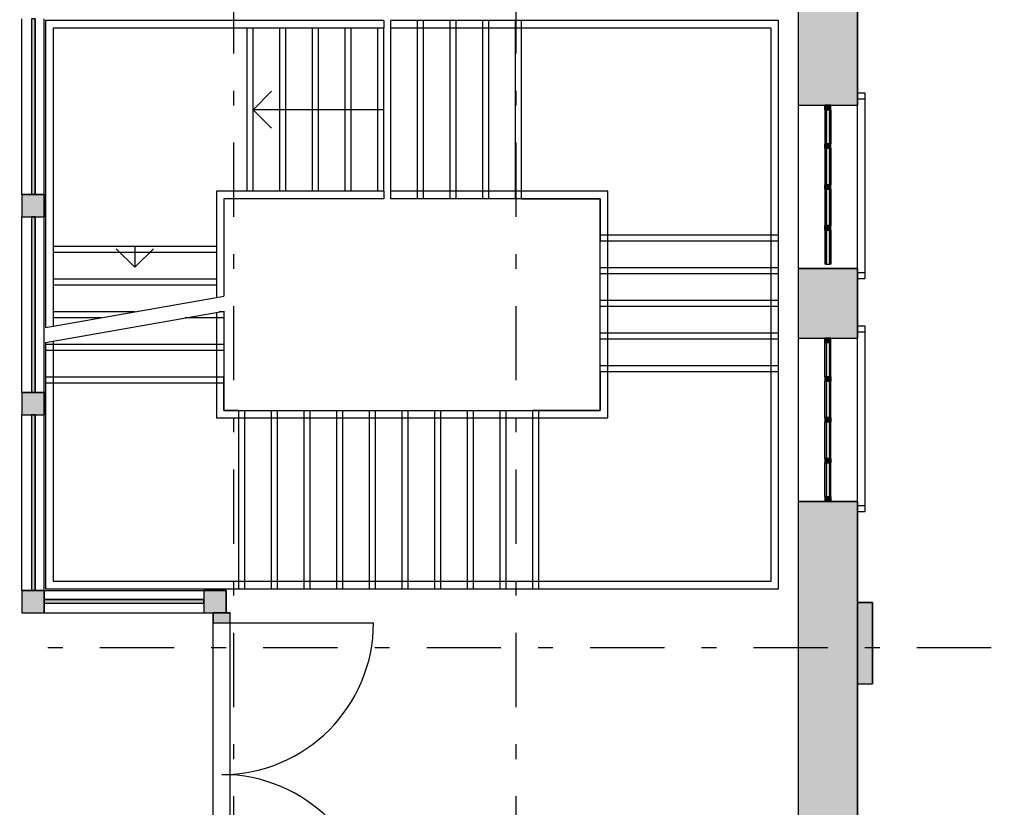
# Model space of a CAD drawing. Extents: x 2 to 87, y -108 to 11.
# Tile 293 of 352: x 44.39 to 51.02, y -39.28 to -33.98. Entities that reach past the tile are written whole.
import ezdxf

# ---------------------------------------------------------------- set-up
doc = ezdxf.new("R2010")
doc.units = 0
doc.header["$MEASUREMENT"] = 0
doc.linetypes.add('DASHDOT', pattern=[1, 0.5, -0.25, 0, -0.25])
for name, color, linetype in [('10', 7, 'CONTINUOUS'), ('11', 7, 'CONTINUOUS'), ('2', 7, 'CONTINUOUS'), ('25', 7, 'CONTINUOUS'), ('27', 7, 'CONTINUOUS'), ('28', 7, 'CONTINUOUS'), ('29', 7, 'CONTINUOUS'), ('3', 7, 'CONTINUOUS'), ('5', 7, 'CONTINUOUS'), ('8', 7, 'CONTINUOUS'), ('9', 7, 'CONTINUOUS')]:
    doc.layers.add(name, color=color, linetype=linetype)

# ---------------------------------------------------------------- blocks, each defined once
blk = doc.blocks.new('*N60')
at = {"layer": '3', "color": 62, "linetype": 'Continuous'}
for p, q in [((-0.057, -0.067), (-0.057, 0)), ((-0.057, 0), (0.057, 0)), ((0.057, -0.067), (0.057, 0)), ((-0.057, -0.067), (0.057, -0.067))]:
    blk.add_line(p, q, dxfattribs=at)
for points in [[(-0.057, -0.067), (-0.057, -0.067), (-0.057, 0)], [(-0.057, -0.067), (0.057, -0.067), (0.057, 0)], [(-0.057, -0.067), (-0.057, 0), (0.057, 0)], [(0.057, -0.067), (0.057, -0.067), (0.057, 0)]]:
    blk.add_solid(points, dxfattribs=at)
blk = doc.blocks.new('*N77')
at = {"layer": '11', "color": 62, "linetype": 'Continuous'}
for p, q in [((0.0145, 0.115), (-0.0105, 0.115)), ((-0.0105, 0.115), (-0.0105, -0.115)), ((0.0145, 0.115), (0.0145, -0.115)), ((0.0145, -0.115), (-0.0105, -0.115))]:
    blk.add_line(p, q, dxfattribs=at)
for points in [[(0.0145, 0.115), (-0.0105, 0.115), (-0.0105, -0.115)], [(0.0145, 0.115), (0.0145, -0.115), (-0.0105, -0.115)], [(-0.0105, 0.115), (-0.0105, 0.115), (-0.0105, -0.115)], [(0.0145, 0.115), (0.0145, 0.115), (0.0145, -0.115)]]:
    blk.add_solid(points, dxfattribs=at)
blk = doc.blocks.new('*N78')
at = {"layer": '3', "color": 62, "linetype": 'Continuous'}
for p, q in [((-0.02, 0.03), (-0.02, 0)), ((-0.02, 0.03), (0.02, 0.03)), ((-0.02, 0), (0.02, 0)), ((0.02, 0.03), (0.02, 0))]:
    blk.add_line(p, q, dxfattribs=at)
for points in [[(-0.02, 0.03), (-0.02, 0.03), (-0.02, 0)], [(-0.02, 0.03), (0.02, 0.03), (0.02, 0)], [(-0.02, 0.03), (-0.02, 0), (0.02, 0)], [(0.02, 0.03), (0.02, 0.03), (0.02, 0)]]:
    blk.add_solid(points, dxfattribs=at)
blk = doc.blocks.new('*N79')
at = {"layer": '3', "color": 62, "linetype": 'Continuous'}
for p, q in [((-0.02, -0.03), (-0.02, 0)), ((-0.02, 0), (0.02, 0)), ((0.02, -0.03), (0.02, 0)), ((-0.02, -0.03), (0.02, -0.03))]:
    blk.add_line(p, q, dxfattribs=at)
for points in [[(-0.02, -0.03), (-0.02, -0.03), (-0.02, 0)], [(-0.02, -0.03), (0.02, -0.03), (0.02, 0)], [(-0.02, -0.03), (-0.02, 0), (0.02, 0)], [(0.02, -0.03), (0.02, -0.03), (0.02, 0)]]:
    blk.add_solid(points, dxfattribs=at)
blk = doc.blocks.new('*N80')
at = {"layer": '11', "color": 62, "linetype": 'Continuous'}
for p, q in [((0.0145, 0.1225), (-0.0105, 0.1225)), ((-0.0105, 0.1225), (-0.0105, -0.1225)), ((0.0145, 0.1225), (0.0145, -0.1225)), ((0.0145, -0.1225), (-0.0105, -0.1225))]:
    blk.add_line(p, q, dxfattribs=at)
for points in [[(0.0145, 0.1225), (-0.0105, 0.1225), (-0.0105, -0.1225)], [(0.0145, 0.1225), (0.0145, -0.1225), (-0.0105, -0.1225)], [(-0.0105, 0.1225), (-0.0105, 0.1225), (-0.0105, -0.1225)], [(0.0145, 0.1225), (0.0145, 0.1225), (0.0145, -0.1225)]]:
    blk.add_solid(points, dxfattribs=at)
blk = doc.blocks.new('*N81')
at = {"layer": '3', "color": 62, "linetype": 'Continuous'}
for p, q in [((-0.02, 0.015), (-0.02, -0.015)), ((-0.02, 0.015), (0.02, 0.015)), ((0.02, 0.015), (0.02, -0.015)), ((-0.02, -0.015), (0.02, -0.015))]:
    blk.add_line(p, q, dxfattribs=at)
for points in [[(-0.02, 0.015), (-0.02, 0.015), (-0.02, -0.015)], [(-0.02, 0.015), (0.02, 0.015), (0.02, -0.015)], [(-0.02, 0.015), (-0.02, -0.015), (0.02, -0.015)], [(0.02, 0.015), (0.02, 0.015), (0.02, -0.015)]]:
    blk.add_solid(points, dxfattribs=at)
blk = doc.blocks.new('*N82')
at = {"layer": '11', "color": 62, "linetype": 'Continuous'}
for p, q in [((0.0145, 0.115), (-0.0105, 0.115)), ((-0.0105, 0.115), (-0.0105, -0.115)), ((0.0145, 0.115), (0.0145, -0.115)), ((0.0145, -0.115), (-0.0105, -0.115))]:
    blk.add_line(p, q, dxfattribs=at)
for points in [[(0.0145, 0.115), (-0.0105, 0.115), (-0.0105, -0.115)], [(0.0145, 0.115), (0.0145, -0.115), (-0.0105, -0.115)], [(-0.0105, 0.115), (-0.0105, 0.115), (-0.0105, -0.115)], [(0.0145, 0.115), (0.0145, 0.115), (0.0145, -0.115)]]:
    blk.add_solid(points, dxfattribs=at)
blk = doc.blocks.new('*N83')
at = {"layer": '3', "color": 62, "linetype": 'Continuous'}
for p, q in [((-0.02, 0.015), (-0.02, -0.015)), ((-0.02, 0.015), (0.02, 0.015)), ((0.02, 0.015), (0.02, -0.015)), ((-0.02, -0.015), (0.02, -0.015))]:
    blk.add_line(p, q, dxfattribs=at)
for points in [[(-0.02, 0.015), (-0.02, 0.015), (-0.02, -0.015)], [(-0.02, 0.015), (0.02, 0.015), (0.02, -0.015)], [(-0.02, 0.015), (-0.02, -0.015), (0.02, -0.015)], [(0.02, 0.015), (0.02, 0.015), (0.02, -0.015)]]:
    blk.add_solid(points, dxfattribs=at)
blk = doc.blocks.new('*N84')
at = {"layer": '11', "color": 62, "linetype": 'Continuous'}
for p, q in [((0.0145, 0.1225), (-0.0105, 0.1225)), ((-0.0105, 0.1225), (-0.0105, -0.1225)), ((0.0145, 0.1225), (0.0145, -0.1225)), ((0.0145, -0.1225), (-0.0105, -0.1225))]:
    blk.add_line(p, q, dxfattribs=at)
for points in [[(0.0145, 0.1225), (-0.0105, 0.1225), (-0.0105, -0.1225)], [(0.0145, 0.1225), (0.0145, -0.1225), (-0.0105, -0.1225)], [(-0.0105, 0.1225), (-0.0105, 0.1225), (-0.0105, -0.1225)], [(0.0145, 0.1225), (0.0145, 0.1225), (0.0145, -0.1225)]]:
    blk.add_solid(points, dxfattribs=at)
blk = doc.blocks.new('*N85')
at = {"layer": '3', "color": 62, "linetype": 'Continuous'}
for p, q in [((-0.02, 0.015), (-0.02, -0.015)), ((-0.02, 0.015), (0.02, 0.015)), ((0.02, 0.015), (0.02, -0.015)), ((-0.02, -0.015), (0.02, -0.015))]:
    blk.add_line(p, q, dxfattribs=at)
for points in [[(-0.02, 0.015), (-0.02, 0.015), (-0.02, -0.015)], [(-0.02, 0.015), (0.02, 0.015), (0.02, -0.015)], [(-0.02, 0.015), (-0.02, -0.015), (0.02, -0.015)], [(0.02, 0.015), (0.02, 0.015), (0.02, -0.015)]]:
    blk.add_solid(points, dxfattribs=at)
blk = doc.blocks.new('*N86')
at = {"layer": '11', "color": 62, "linetype": 'Continuous'}
for p, q in [((-0.0105, -0.115), (-0.0105, 0.115)), ((-0.0105, 0.115), (0.0145, 0.115)), ((0.0145, -0.115), (0.0145, 0.115)), ((-0.0105, -0.115), (0.0145, -0.115))]:
    blk.add_line(p, q, dxfattribs=at)
for points in [[(-0.0105, -0.115), (-0.0105, -0.115), (-0.0105, 0.115)], [(-0.0105, -0.115), (0.0145, -0.115), (0.0145, 0.115)], [(-0.0105, -0.115), (-0.0105, 0.115), (0.0145, 0.115)], [(0.0145, -0.115), (0.0145, -0.115), (0.0145, 0.115)]]:
    blk.add_solid(points, dxfattribs=at)
blk = doc.blocks.new('*N87')
at = {"layer": '3', "color": 62, "linetype": 'Continuous'}
for p, q in [((0.02, 0), (-0.02, 0)), ((-0.02, -0.03), (-0.02, 0)), ((0.02, -0.03), (0.02, 0)), ((0.02, -0.03), (-0.02, -0.03))]:
    blk.add_line(p, q, dxfattribs=at)
for points in [[(0.02, -0.03), (-0.02, -0.03), (-0.02, 0)], [(0.02, -0.03), (0.02, 0), (-0.02, 0)], [(-0.02, -0.03), (-0.02, -0.03), (-0.02, 0)], [(0.02, -0.03), (0.02, -0.03), (0.02, 0)]]:
    blk.add_solid(points, dxfattribs=at)
blk = doc.blocks.new('*N88')
at = {"layer": '11', "color": 62, "linetype": 'Continuous'}
for p, q in [((-0.0105, -0.1225), (-0.0105, 0.1225)), ((-0.0105, 0.1225), (0.0145, 0.1225)), ((0.0145, -0.1225), (0.0145, 0.1225)), ((-0.0105, -0.1225), (0.0145, -0.1225))]:
    blk.add_line(p, q, dxfattribs=at)
for points in [[(-0.0105, -0.1225), (-0.0105, -0.1225), (-0.0105, 0.1225)], [(-0.0105, -0.1225), (0.0145, -0.1225), (0.0145, 0.1225)], [(-0.0105, -0.1225), (-0.0105, 0.1225), (0.0145, 0.1225)], [(0.0145, -0.1225), (0.0145, -0.1225), (0.0145, 0.1225)]]:
    blk.add_solid(points, dxfattribs=at)
blk = doc.blocks.new('*N89')
at = {"layer": '3', "color": 62, "linetype": 'Continuous'}
for p, q in [((0.02, 0.015), (-0.02, 0.015)), ((-0.02, -0.015), (-0.02, 0.015)), ((0.02, -0.015), (0.02, 0.015)), ((0.02, -0.015), (-0.02, -0.015))]:
    blk.add_line(p, q, dxfattribs=at)
for points in [[(0.02, -0.015), (-0.02, -0.015), (-0.02, 0.015)], [(0.02, -0.015), (0.02, 0.015), (-0.02, 0.015)], [(-0.02, -0.015), (-0.02, -0.015), (-0.02, 0.015)], [(0.02, -0.015), (0.02, -0.015), (0.02, 0.015)]]:
    blk.add_solid(points, dxfattribs=at)
blk = doc.blocks.new('*N90')
at = {"layer": '11', "color": 62, "linetype": 'Continuous'}
for p, q in [((-0.0105, -0.115), (-0.0105, 0.115)), ((-0.0105, 0.115), (0.0145, 0.115)), ((0.0145, -0.115), (0.0145, 0.115)), ((-0.0105, -0.115), (0.0145, -0.115))]:
    blk.add_line(p, q, dxfattribs=at)
for points in [[(-0.0105, -0.115), (-0.0105, -0.115), (-0.0105, 0.115)], [(-0.0105, -0.115), (0.0145, -0.115), (0.0145, 0.115)], [(-0.0105, -0.115), (-0.0105, 0.115), (0.0145, 0.115)], [(0.0145, -0.115), (0.0145, -0.115), (0.0145, 0.115)]]:
    blk.add_solid(points, dxfattribs=at)
blk = doc.blocks.new('*N91')
at = {"layer": '3', "color": 62, "linetype": 'Continuous'}
for p, q in [((0.02, 0.015), (-0.02, 0.015)), ((-0.02, -0.015), (-0.02, 0.015)), ((0.02, -0.015), (0.02, 0.015)), ((0.02, -0.015), (-0.02, -0.015))]:
    blk.add_line(p, q, dxfattribs=at)
for points in [[(0.02, -0.015), (-0.02, -0.015), (-0.02, 0.015)], [(0.02, -0.015), (0.02, 0.015), (-0.02, 0.015)], [(-0.02, -0.015), (-0.02, -0.015), (-0.02, 0.015)], [(0.02, -0.015), (0.02, -0.015), (0.02, 0.015)]]:
    blk.add_solid(points, dxfattribs=at)
blk = doc.blocks.new('*N92')
at = {"layer": '11', "color": 62, "linetype": 'Continuous'}
for p, q in [((-0.0105, -0.1225), (-0.0105, 0.1225)), ((-0.0105, 0.1225), (0.0145, 0.1225)), ((0.0145, -0.1225), (0.0145, 0.1225)), ((-0.0105, -0.1225), (0.0145, -0.1225))]:
    blk.add_line(p, q, dxfattribs=at)
for points in [[(-0.0105, -0.1225), (-0.0105, -0.1225), (-0.0105, 0.1225)], [(-0.0105, -0.1225), (0.0145, -0.1225), (0.0145, 0.1225)], [(-0.0105, -0.1225), (-0.0105, 0.1225), (0.0145, 0.1225)], [(0.0145, -0.1225), (0.0145, -0.1225), (0.0145, 0.1225)]]:
    blk.add_solid(points, dxfattribs=at)
blk = doc.blocks.new('*N93')
at = {"layer": '3', "color": 62, "linetype": 'Continuous'}
for p, q in [((0.02, 0.015), (-0.02, 0.015)), ((-0.02, -0.015), (-0.02, 0.015)), ((0.02, -0.015), (0.02, 0.015)), ((0.02, -0.015), (-0.02, -0.015))]:
    blk.add_line(p, q, dxfattribs=at)
for points in [[(0.02, -0.015), (-0.02, -0.015), (-0.02, 0.015)], [(0.02, -0.015), (0.02, 0.015), (-0.02, 0.015)], [(-0.02, -0.015), (-0.02, -0.015), (-0.02, 0.015)], [(0.02, -0.015), (0.02, -0.015), (0.02, 0.015)]]:
    blk.add_solid(points, dxfattribs=at)
blk = doc.blocks.new('*N157')
at = {"layer": '25', "color": 62, "linetype": 'Continuous'}
for p, q in [((50.0276, -37.9033), (50.1276, -37.9033)), ((50.0276, -37.9033), (50.0276, -38.4502)), ((50.1276, -37.9033), (50.1276, -38.4502)), ((50.0276, -38.4502), (50.1276, -38.4502))]:
    blk.add_line(p, q, dxfattribs=at)
for points in [[(50.0276, -37.9033), (50.0276, -37.9033), (50.1276, -37.9033)], [(50.0276, -37.9033), (50.0276, -38.4502), (50.1276, -38.4502)], [(50.0276, -37.9033), (50.1276, -37.9033), (50.1276, -38.4502)], [(50.0276, -38.4502), (50.0276, -38.4502), (50.1276, -38.4502)]]:
    blk.add_solid(points, dxfattribs=at)
blk = doc.blocks.new('*N210')
at = {"layer": '11', "color": 62, "linetype": 'Continuous'}
for p, q in [((0.0145, 0.5917), (-0.0105, 0.5917)), ((-0.0105, 0.5917), (-0.0105, -0.5917)), ((0.0145, 0.5917), (0.0145, -0.5917)), ((0.0145, -0.5917), (-0.0105, -0.5917))]:
    blk.add_line(p, q, dxfattribs=at)
for points in [[(0.0145, 0.5917), (-0.0105, 0.5917), (-0.0105, -0.5917)], [(0.0145, 0.5917), (0.0145, -0.5917), (-0.0105, -0.5917)], [(-0.0105, 0.5917), (-0.0105, 0.5917), (-0.0105, -0.5917)], [(0.0145, 0.5917), (0.0145, 0.5917), (0.0145, -0.5917)]]:
    blk.add_solid(points, dxfattribs=at)
blk = doc.blocks.new('*N211')
at = {"layer": '3', "color": 62, "linetype": 'Continuous'}
for p, q in [((-0.075, 0.15), (-0.075, 0)), ((-0.075, 0.15), (0.075, 0.15)), ((0.075, 0.15), (0.075, 0)), ((-0.075, 0), (0.075, 0))]:
    blk.add_line(p, q, dxfattribs=at)
for points in [[(-0.075, 0.15), (-0.075, 0.15), (-0.075, 0)], [(-0.075, 0.15), (0.075, 0.15), (0.075, 0)], [(-0.075, 0.15), (-0.075, 0), (0.075, 0)], [(0.075, 0.15), (0.075, 0.15), (0.075, 0)]]:
    blk.add_solid(points, dxfattribs=at)
blk = doc.blocks.new('*N219')
at = {"layer": '11', "color": 62, "linetype": 'Continuous'}
for p, q in [((0.0145, 0.5917), (-0.0105, 0.5917)), ((-0.0105, 0.5917), (-0.0105, -0.5917)), ((0.0145, 0.5917), (0.0145, -0.5917)), ((0.0145, -0.5917), (-0.0105, -0.5917))]:
    blk.add_line(p, q, dxfattribs=at)
for points in [[(0.0145, 0.5917), (-0.0105, 0.5917), (-0.0105, -0.5917)], [(0.0145, 0.5917), (0.0145, -0.5917), (-0.0105, -0.5917)], [(-0.0105, 0.5917), (-0.0105, 0.5917), (-0.0105, -0.5917)], [(0.0145, 0.5917), (0.0145, 0.5917), (0.0145, -0.5917)]]:
    blk.add_solid(points, dxfattribs=at)
blk = doc.blocks.new('*N220')
at = {"layer": '3', "color": 62, "linetype": 'Continuous'}
for p, q in [((-0.075, 0.075), (-0.075, -0.075)), ((-0.075, 0.075), (0.075, 0.075)), ((0.075, 0.075), (0.075, -0.075)), ((-0.075, -0.075), (0.075, -0.075))]:
    blk.add_line(p, q, dxfattribs=at)
for points in [[(-0.075, 0.075), (-0.075, 0.075), (-0.075, -0.075)], [(-0.075, 0.075), (0.075, 0.075), (0.075, -0.075)], [(-0.075, 0.075), (-0.075, -0.075), (0.075, -0.075)], [(0.075, 0.075), (0.075, 0.075), (0.075, -0.075)]]:
    blk.add_solid(points, dxfattribs=at)
blk = doc.blocks.new('*N221')
at = {"layer": '11', "color": 62, "linetype": 'Continuous'}
for p, q in [((0.0145, 0.5917), (-0.0105, 0.5917)), ((-0.0105, 0.5917), (-0.0105, -0.5917)), ((0.0145, 0.5917), (0.0145, -0.5917)), ((0.0145, -0.5917), (-0.0105, -0.5917))]:
    blk.add_line(p, q, dxfattribs=at)
for points in [[(0.0145, 0.5917), (-0.0105, 0.5917), (-0.0105, -0.5917)], [(0.0145, 0.5917), (0.0145, -0.5917), (-0.0105, -0.5917)], [(-0.0105, 0.5917), (-0.0105, 0.5917), (-0.0105, -0.5917)], [(0.0145, 0.5917), (0.0145, 0.5917), (0.0145, -0.5917)]]:
    blk.add_solid(points, dxfattribs=at)
blk = doc.blocks.new('*N222')
at = {"layer": '3', "color": 62, "linetype": 'Continuous'}
for p, q in [((-0.075, 0.075), (-0.075, -0.075)), ((-0.075, 0.075), (0.075, 0.075)), ((0.075, 0.075), (0.075, -0.075)), ((-0.075, -0.075), (0.075, -0.075))]:
    blk.add_line(p, q, dxfattribs=at)
for points in [[(-0.075, 0.075), (-0.075, 0.075), (-0.075, -0.075)], [(-0.075, 0.075), (0.075, 0.075), (0.075, -0.075)], [(-0.075, 0.075), (-0.075, -0.075), (0.075, -0.075)], [(0.075, 0.075), (0.075, 0.075), (0.075, -0.075)]]:
    blk.add_solid(points, dxfattribs=at)
blk = doc.blocks.new('*N486')
at = {"layer": '11', "color": 62, "linetype": 'Continuous'}
for p, q in [((-0.5375, 0.0145), (0.5375, 0.0145)), ((-0.5375, 0.0145), (-0.5375, -0.0105)), ((0.5375, 0.0145), (0.5375, -0.0105)), ((-0.5375, -0.0105), (-0.5221, -0.0105)), ((-0.5221, -0.0105), (0.5375, -0.0105))]:
    blk.add_line(p, q, dxfattribs=at)
for points in [[(-0.5375, 0.0145), (-0.5375, 0.0145), (0.5375, 0.0145)], [(-0.5375, 0.0145), (-0.5375, -0.0105), (0.5375, -0.0105)], [(-0.5375, 0.0145), (0.5375, 0.0145), (0.5375, -0.0105)], [(-0.5375, -0.0105), (-0.5375, -0.0105), (-0.5221, -0.0105)], [(-0.5221, -0.0105), (-0.5221, -0.0105), (0.5375, -0.0105)]]:
    blk.add_solid(points, dxfattribs=at)
blk = doc.blocks.new('*N487')
at = {"layer": '3', "color": 62, "linetype": 'Continuous'}
for p, q in [((-0.15, 0.075), (0, 0.075)), ((-0.15, 0.075), (-0.15, -0.075)), ((0, 0.075), (0, -0.075)), ((-0.15, -0.075), (0, -0.075))]:
    blk.add_line(p, q, dxfattribs=at)
for points in [[(-0.15, 0.075), (-0.15, 0.075), (0, 0.075)], [(-0.15, 0.075), (-0.15, -0.075), (0, -0.075)], [(-0.15, 0.075), (0, 0.075), (0, -0.075)], [(-0.15, -0.075), (-0.15, -0.075), (0, -0.075)]]:
    blk.add_solid(points, dxfattribs=at)

msp = doc.modelspace()

# ---------------------------------------------------------------- linework, layer by layer
at = {"layer": '10', "color": 62, "linetype": 'Continuous'}
for p, q in [((44.5625, -33.9859), (44.5625, -35.2869)), ((45.9586, -33.9859), (44.5625, -33.9859)), ((46.8386, -33.9859), (45.9586, -33.9859)), ((46.8386, -33.9859), (46.8386, -34.0367)), ((44.6133, -34.0367), (44.6133, -35.2869)), ((45.9586, -34.0367), (44.6133, -34.0367)), ((46.8386, -34.0367), (45.9586, -34.0367)), ((45.7117, -35.1351), (45.7117, -35.2869)), ((45.9586, -35.1351), (45.7117, -35.1351)), ((45.7625, -35.1859), (45.7625, -35.2869)), ((45.9586, -35.1859), (45.7625, -35.1859)), ((46.8386, -35.1351), (45.9586, -35.1351)), ((46.8386, -35.1859), (45.9586, -35.1859)), ((46.8386, -35.1351), (46.8386, -35.1859)), ((44.5625, -35.2869), (44.5625, -36.0527)), ((44.6133, -35.2869), (44.6133, -36.0437)), ((45.7117, -35.2869), (45.7117, -35.85)), ((45.7625, -35.2869), (45.7625, -35.8411)), ((45.7117, -35.85), (45.7625, -35.8411)), ((45.7117, -35.85), (45.7625, -35.8411)), ((44.5625, -36.0527), (44.6133, -36.0437)), ((44.5625, -36.0527), (44.6133, -36.0437))]:
    msp.add_line(p, q, dxfattribs=at)
at = {"layer": '11', "color": 62, "linetype": 'Continuous'}
for p, q in [((44.4671, -33.9733), (44.4671, -35.1567)), ((44.4921, -35.1567), (44.4921, -33.9733)), ((49.8421, -34.5856), (49.8171, -34.5856)), ((49.8171, -34.5856), (49.8171, -34.8156)), ((49.8421, -34.8156), (49.8421, -34.5856)), ((49.8171, -34.8156), (49.8421, -34.8156)), ((49.8421, -34.8456), (49.8171, -34.8456)), ((49.8171, -34.8456), (49.8171, -35.0906)), ((49.8421, -35.0906), (49.8421, -34.8456)), ((49.8171, -35.0906), (49.8421, -35.0906)), ((49.8421, -35.1206), (49.8171, -35.1206)), ((49.8171, -35.1206), (49.8171, -35.3656)), ((49.8421, -35.3656), (49.8421, -35.1206)), ((44.4671, -35.1567), (44.4921, -35.1567)), ((44.4671, -35.3066), (44.4671, -36.49)), ((44.4921, -35.3066), (44.4671, -35.3066)), ((44.4921, -36.49), (44.4921, -35.3066)), ((49.8171, -35.3656), (49.8421, -35.3656)), ((49.8421, -35.3956), (49.8171, -35.3956)), ((49.8171, -35.3956), (49.8171, -35.6256)), ((49.8421, -35.6256), (49.8421, -35.3956)), ((49.8171, -35.6256), (49.8421, -35.6256)), ((49.8171, -36.1531), (49.8171, -36.3831)), ((49.8421, -36.1531), (49.8171, -36.1531)), ((49.8421, -36.3831), (49.8421, -36.1531)), ((49.8171, -36.3831), (49.8421, -36.3831)), ((49.8171, -36.4131), (49.8171, -36.6581)), ((49.8421, -36.4131), (49.8171, -36.4131)), ((49.8421, -36.6581), (49.8421, -36.4131)), ((44.4671, -36.49), (44.4921, -36.49)), ((44.4671, -36.64), (44.4671, -37.8234)), ((44.4921, -36.64), (44.4671, -36.64)), ((44.4921, -37.8234), (44.4921, -36.64)), ((49.8171, -36.6581), (49.8421, -36.6581)), ((49.8171, -36.6881), (49.8171, -36.9331)), ((49.8421, -36.6881), (49.8171, -36.6881)), ((49.8421, -36.9331), (49.8421, -36.6881)), ((49.8171, -36.9331), (49.8421, -36.9331)), ((49.8171, -36.9631), (49.8171, -37.1931)), ((49.8421, -36.9631), (49.8171, -36.9631)), ((49.8421, -37.1931), (49.8421, -36.9631)), ((49.8171, -37.1931), (49.8421, -37.1931)), ((44.4671, -37.8234), (44.4921, -37.8234)), ((45.6276, -37.8838), (44.5526, -37.8838)), ((44.5526, -37.8838), (44.5526, -37.9088)), ((44.5526, -37.9088), (45.6276, -37.9088)), ((45.6276, -37.9088), (45.6276, -37.8838))]:
    msp.add_line(p, q, dxfattribs=at)
at = {"layer": '2', "color": 62, "linetype": 'Continuous'}
for p, q in [((49.6276, -32.7487), (49.6276, -44.5706)), ((50.0276, -44.5706), (50.0276, -32.7487)), ((50.0276, -34.4726), (50.0776, -34.4726)), ((50.0276, -34.5126), (50.0776, -34.5126)), ((50.0776, -34.4726), (50.0776, -34.5126)), ((50.0776, -34.5126), (50.0776, -35.6826)), ((49.6276, -34.5556), (50.0276, -34.5556)), ((50.0276, -35.6556), (49.6276, -35.6556)), ((50.0276, -35.6826), (50.0776, -35.6826)), ((50.0276, -35.7226), (50.0776, -35.7226)), ((50.0776, -35.6826), (50.0776, -35.7226)), ((50.0276, -36.0401), (50.0776, -36.0401)), ((50.0776, -36.0401), (50.0776, -36.0801)), ((50.0276, -36.0801), (50.0776, -36.0801)), ((50.0776, -36.0801), (50.0776, -37.2501)), ((49.6276, -36.1231), (50.0276, -36.1231)), ((50.0276, -37.2231), (49.6276, -37.2231)), ((50.0276, -37.2501), (50.0776, -37.2501)), ((50.0276, -37.2901), (50.0776, -37.2901)), ((50.0776, -37.2501), (50.0776, -37.2901)), ((50.1276, -37.9033), (50.0276, -37.9033)), ((50.0276, -37.9033), (50.0276, -38.4502)), ((50.1276, -38.4502), (50.1276, -37.9033)), ((50.0276, -38.4502), (50.1276, -38.4502))]:
    msp.add_line(p, q, dxfattribs=at)
at = {"layer": '25', "color": 62, "linetype": 'Continuous'}
for p, q in [((49.6276, -32.7487), (49.6276, -34.5029)), ((50.0276, -32.7487), (50.0276, -34.5029)), ((49.6276, -34.5029), (49.6276, -34.5556)), ((50.0276, -34.5029), (50.0276, -34.5556)), ((49.6276, -34.5556), (50.0276, -34.5556)), ((49.6276, -35.6556), (50.0276, -35.6556)), ((49.6276, -35.6556), (49.6276, -36.1231)), ((50.0276, -35.6556), (50.0276, -36.1231)), ((49.6276, -36.1231), (50.0276, -36.1231)), ((49.6276, -37.2231), (50.0276, -37.2231)), ((49.6276, -37.2231), (49.6276, -38.59)), ((50.0276, -37.2231), (50.0276, -38.59)), ((49.6276, -38.59), (49.6276, -41.0506)), ((50.0276, -38.59), (50.0276, -41.0506))]:
    msp.add_line(p, q, dxfattribs=at)
for points in [[(49.6276, -32.7487), (49.6276, -34.5029), (50.0276, -34.5029)], [(49.6276, -32.7487), (50.0276, -32.7487), (50.0276, -34.5029)], [(49.6276, -34.5029), (49.6276, -34.5556), (50.0276, -34.5556)], [(49.6276, -34.5029), (50.0276, -34.5029), (50.0276, -34.5556)], [(49.6276, -34.5556), (49.6276, -34.5556), (50.0276, -34.5556)], [(49.6276, -35.6556), (49.6276, -35.6556), (50.0276, -35.6556)], [(49.6276, -35.6556), (49.6276, -36.1231), (50.0276, -36.1231)], [(49.6276, -35.6556), (50.0276, -35.6556), (50.0276, -36.1231)], [(49.6276, -36.1231), (49.6276, -36.1231), (50.0276, -36.1231)], [(49.6276, -37.2231), (49.6276, -37.2231), (50.0276, -37.2231)], [(49.6276, -37.2231), (49.6276, -38.59), (50.0276, -38.59)], [(49.6276, -37.2231), (50.0276, -37.2231), (50.0276, -38.59)], [(49.6276, -38.59), (49.6276, -41.0506), (50.0276, -41.0506)], [(49.6276, -38.59), (50.0276, -38.59), (50.0276, -41.0506)]]:
    msp.add_solid(points, dxfattribs=at)
at = {"layer": '27', "color": 62, "linetype": 'Continuous'}
for p, q in [((45.9586, -34.5859), (46.0836, -34.4609)), ((46.1786, -34.5859), (45.9586, -34.5859)), ((45.9586, -34.5859), (46.0836, -34.7109)), ((46.3986, -34.5859), (46.1786, -34.5859)), ((46.6186, -34.5859), (46.3986, -34.5859)), ((46.8386, -34.5859), (46.6186, -34.5859)), ((45.1625, -35.6469), (45.0375, -35.5219)), ((45.1625, -35.5069), (45.1625, -35.6469)), ((45.1625, -35.6469), (45.2875, -35.5219))]:
    msp.add_line(p, q, dxfattribs=at)
at = {"layer": '28', "color": 62, "linetype": 'Continuous'}
for p, q in [((46.8852, -35.1859), (46.8852, -33.9859)), ((47.7652, -33.9859), (46.8852, -33.9859)), ((47.0652, -35.1859), (47.0652, -33.9859)), ((47.1052, -35.1859), (47.1052, -33.9859)), ((47.2852, -35.1859), (47.2852, -33.9859)), ((47.3252, -35.1859), (47.3252, -33.9859)), ((47.5052, -35.1859), (47.5052, -33.9859)), ((47.5452, -35.1859), (47.5452, -33.9859)), ((47.7252, -35.1859), (47.7252, -33.9859)), ((49.4961, -33.9859), (47.7652, -33.9859)), ((47.7652, -35.1859), (47.7652, -33.9859)), ((49.4961, -35.4675), (49.4961, -33.9859)), ((47.7652, -35.1859), (46.8852, -35.1859)), ((47.7652, -35.1859), (48.2961, -35.1859)), ((48.2961, -35.1859), (48.2961, -35.4675)), ((48.2961, -35.4275), (49.4961, -35.4275)), ((48.2961, -35.4675), (49.4961, -35.4675)), ((48.2961, -36.3475), (48.2961, -35.4675)), ((49.4961, -36.3475), (49.4961, -35.4675)), ((48.2961, -35.6475), (49.4961, -35.6475)), ((48.2961, -35.6875), (49.4961, -35.6875)), ((44.6133, -36.0437), (45.7117, -35.85)), ((48.2961, -35.8675), (49.4961, -35.8675)), ((48.2961, -35.9075), (49.4961, -35.9075)), ((44.5625, -36.1527), (45.7625, -35.9411)), ((45.7625, -35.9869), (45.5028, -35.9869)), ((45.7625, -35.9469), (45.7297, -35.9469)), ((45.7625, -35.9411), (45.7625, -36.3869)), ((48.2961, -36.0875), (49.4961, -36.0875)), ((44.5625, -36.1527), (44.5625, -36.3869)), ((45.7625, -36.1669), (44.5625, -36.1669)), ((48.2961, -36.1275), (49.4961, -36.1275)), ((45.7625, -36.2069), (44.5625, -36.2069)), ((48.2961, -36.3075), (49.4961, -36.3075)), ((48.2961, -36.3475), (48.2961, -36.6105)), ((48.2961, -36.3475), (49.4961, -36.3475)), ((49.4961, -37.8105), (49.4961, -36.3475)), ((44.5625, -36.3869), (44.5625, -37.8105)), ((45.7625, -36.3869), (44.5625, -36.3869)), ((45.7625, -36.4269), (44.5625, -36.4269)), ((45.7625, -36.6105), (45.7625, -36.3869)), ((45.8605, -36.6105), (45.7625, -36.6105)), ((45.8605, -36.6105), (45.8605, -37.8105)), ((45.8605, -36.6105), (47.8405, -36.6105)), ((45.9005, -36.6105), (45.9005, -37.8105)), ((46.0805, -36.6105), (46.0805, -37.8105)), ((46.1205, -36.6105), (46.1205, -37.8105)), ((46.3005, -36.6105), (46.3005, -37.8105)), ((46.3405, -36.6105), (46.3405, -37.8105)), ((46.5205, -36.6105), (46.5205, -37.8105)), ((46.5605, -36.6105), (46.5605, -37.8105)), ((46.7405, -36.6105), (46.7405, -37.8105)), ((46.7805, -36.6105), (46.7805, -37.8105)), ((46.9605, -36.6105), (46.9605, -37.8105)), ((47.0005, -36.6105), (47.0005, -37.8105)), ((47.1805, -36.6105), (47.1805, -37.8105)), ((47.2205, -36.6105), (47.2205, -37.8105)), ((47.4005, -36.6105), (47.4005, -37.8105)), ((47.4405, -36.6105), (47.4405, -37.8105)), ((47.6205, -36.6105), (47.6205, -37.8105)), ((47.6605, -36.6105), (47.6605, -37.8105)), ((48.2961, -36.6105), (47.8405, -36.6105)), ((47.8405, -36.6105), (47.8405, -37.8105)), ((47.8805, -36.6105), (47.8805, -37.8105)), ((44.5625, -37.8105), (45.8605, -37.8105)), ((45.8605, -37.8105), (47.8405, -37.8105)), ((47.8405, -37.8105), (49.4961, -37.8105))]:
    msp.add_line(p, q, dxfattribs=at)
at = {"layer": '29', "color": 62, "linetype": 'Continuous'}
for p, q in [((46.8852, -34.0367), (46.8852, -33.9859)), ((47.9852, -33.9859), (46.8852, -33.9859)), ((46.8852, -34.0367), (46.8852, -33.9859)), ((47.9852, -33.9859), (46.8852, -33.9859)), ((49.4961, -33.9859), (47.9852, -33.9859)), ((49.4961, -33.9859), (47.9852, -33.9859)), ((49.4961, -35.4675), (49.4961, -33.9859)), ((49.4961, -35.4675), (49.4961, -33.9859)), ((47.9852, -34.0367), (46.8852, -34.0367)), ((47.9852, -34.0367), (46.8852, -34.0367)), ((49.4453, -34.0367), (47.9852, -34.0367)), ((49.4453, -34.0367), (47.9852, -34.0367)), ((49.4453, -35.4675), (49.4453, -34.0367)), ((49.4453, -35.4675), (49.4453, -34.0367)), ((46.8852, -35.1859), (46.8852, -35.1351)), ((47.9852, -35.1351), (46.8852, -35.1351)), ((46.8852, -35.1859), (46.8852, -35.1351)), ((47.9852, -35.1351), (46.8852, -35.1351)), ((47.9852, -35.1859), (46.8852, -35.1859)), ((47.9852, -35.1859), (46.8852, -35.1859)), ((48.3469, -35.1351), (47.9852, -35.1351)), ((48.3469, -35.1351), (47.9852, -35.1351)), ((48.2961, -35.1859), (47.9852, -35.1859)), ((48.2961, -35.1859), (47.9852, -35.1859)), ((48.2961, -35.4675), (48.2961, -35.1859)), ((48.2961, -35.4675), (48.2961, -35.1859)), ((48.3469, -35.4675), (48.3469, -35.1351)), ((48.3469, -35.4675), (48.3469, -35.1351)), ((48.2961, -36.5675), (48.2961, -35.4675)), ((48.2961, -36.5675), (48.2961, -35.4675)), ((48.3469, -36.5675), (48.3469, -35.4675)), ((48.3469, -36.5675), (48.3469, -35.4675)), ((49.4453, -36.5675), (49.4453, -35.4675)), ((49.4453, -36.5675), (49.4453, -35.4675)), ((49.4961, -36.5675), (49.4961, -35.4675)), ((49.4961, -36.5675), (49.4961, -35.4675)), ((45.7117, -35.95), (45.7117, -36.3869)), ((45.7117, -35.95), (45.7117, -36.3869)), ((45.7625, -35.9411), (45.7625, -36.3869)), ((45.7625, -35.9411), (45.7625, -36.3869)), ((44.5625, -36.1527), (44.5625, -36.3869)), ((44.5625, -36.1527), (44.5625, -36.3869)), ((44.6133, -36.1437), (44.6133, -36.3869)), ((44.6133, -36.1437), (44.6133, -36.3869)), ((44.5625, -36.3869), (44.5625, -37.8105)), ((44.5625, -36.3869), (44.5625, -37.8105)), ((44.6133, -36.3869), (44.6133, -37.7597)), ((44.6133, -36.3869), (44.6133, -37.7597)), ((45.7117, -36.3869), (45.7117, -36.6613)), ((45.7117, -36.3869), (45.7117, -36.6613)), ((45.7625, -36.3869), (45.7625, -36.6105)), ((45.7625, -36.3869), (45.7625, -36.6105)), ((48.2961, -36.6105), (48.2961, -36.5675)), ((48.2961, -36.6105), (48.2961, -36.5675)), ((48.3469, -36.6613), (48.3469, -36.5675)), ((48.3469, -36.6613), (48.3469, -36.5675)), ((49.4453, -37.7597), (49.4453, -36.5675)), ((49.4453, -37.7597), (49.4453, -36.5675)), ((49.4961, -37.8105), (49.4961, -36.5675)), ((49.4961, -37.8105), (49.4961, -36.5675)), ((45.7625, -36.6105), (47.8405, -36.6105)), ((45.7625, -36.6105), (47.8405, -36.6105)), ((47.8405, -36.6105), (48.2961, -36.6105)), ((47.8405, -36.6105), (48.2961, -36.6105)), ((45.7117, -36.6613), (47.8405, -36.6613)), ((45.7117, -36.6613), (47.8405, -36.6613)), ((47.8405, -36.6613), (48.3469, -36.6613)), ((47.8405, -36.6613), (48.3469, -36.6613)), ((44.6133, -37.7597), (45.6405, -37.7597)), ((44.6133, -37.7597), (45.6405, -37.7597)), ((45.6405, -37.7597), (47.8405, -37.7597)), ((45.6405, -37.7597), (47.8405, -37.7597)), ((47.8405, -37.7597), (49.4453, -37.7597)), ((47.8405, -37.7597), (49.4453, -37.7597)), ((44.5625, -37.8105), (45.6405, -37.8105)), ((44.5625, -37.8105), (45.6405, -37.8105)), ((45.6405, -37.8105), (47.8405, -37.8105)), ((45.6405, -37.8105), (47.8405, -37.8105)), ((47.8405, -37.8105), (49.4961, -37.8105)), ((47.8405, -37.8105), (49.4961, -37.8105))]:
    msp.add_line(p, q, dxfattribs=at)
at = {"layer": '3', "color": 62, "linetype": 'Continuous'}
for p, q in [((44.4026, -35.1567), (44.4026, -33.9733)), ((44.5526, -35.1567), (44.5526, -33.9733)), ((49.8476, -34.5556), (49.8076, -34.5556)), ((49.8076, -34.5556), (49.8076, -34.5856)), ((49.8076, -34.5856), (49.8476, -34.5856)), ((49.8076, -34.5856), (49.8076, -34.8156)), ((49.8476, -34.5856), (49.8476, -34.5556)), ((49.8476, -34.5856), (49.8476, -34.8156)), ((49.8476, -34.8156), (49.8076, -34.8156)), ((49.8076, -34.8156), (49.8076, -34.8456)), ((49.8076, -34.8456), (49.8076, -35.0906)), ((49.8076, -34.8456), (49.8476, -34.8456)), ((49.8476, -34.8456), (49.8476, -34.8156)), ((49.8476, -34.8456), (49.8476, -35.0906)), ((49.8476, -35.0906), (49.8076, -35.0906)), ((49.8076, -35.0906), (49.8076, -35.1206)), ((49.8076, -35.1206), (49.8476, -35.1206)), ((49.8076, -35.1206), (49.8076, -35.3656)), ((49.8476, -35.1206), (49.8476, -35.0906)), ((49.8476, -35.1206), (49.8476, -35.3656)), ((44.4026, -35.1567), (44.4026, -35.3067)), ((44.5526, -35.1567), (44.4026, -35.1567)), ((44.5526, -35.3067), (44.5526, -35.1567)), ((44.4026, -36.49), (44.4026, -35.3066)), ((44.4026, -35.3067), (44.5526, -35.3067)), ((44.5526, -36.49), (44.5526, -35.3066)), ((49.8476, -35.3656), (49.8076, -35.3656)), ((49.8076, -35.3656), (49.8076, -35.3956)), ((49.8476, -35.3956), (49.8476, -35.3656)), ((49.8076, -35.3956), (49.8076, -35.6256)), ((49.8076, -35.3956), (49.8476, -35.3956)), ((49.8476, -35.3956), (49.8476, -35.6256)), ((49.8171, -35.6256), (49.8076, -35.6256)), ((49.8476, -35.6256), (49.8421, -35.6256)), ((49.8076, -36.1231), (49.8076, -36.1531)), ((49.8476, -36.1231), (49.8076, -36.1231)), ((49.8076, -36.3831), (49.8076, -36.1531)), ((49.8076, -36.1531), (49.8476, -36.1531)), ((49.8476, -36.1531), (49.8476, -36.1231)), ((49.8476, -36.3831), (49.8476, -36.1531)), ((49.8076, -36.3831), (49.8076, -36.4131)), ((49.8476, -36.3831), (49.8076, -36.3831)), ((49.8476, -36.4131), (49.8476, -36.3831)), ((49.8076, -36.6581), (49.8076, -36.4131)), ((49.8076, -36.4131), (49.8476, -36.4131)), ((49.8476, -36.6581), (49.8476, -36.4131)), ((44.4026, -36.49), (44.4026, -36.64)), ((44.5526, -36.49), (44.4026, -36.49)), ((44.5526, -36.64), (44.5526, -36.49)), ((44.4026, -37.8234), (44.4026, -36.64)), ((44.4026, -36.64), (44.5526, -36.64)), ((44.5526, -37.8234), (44.5526, -36.64)), ((49.8076, -36.6581), (49.8076, -36.6881)), ((49.8476, -36.6581), (49.8076, -36.6581)), ((49.8076, -36.9331), (49.8076, -36.6881)), ((49.8076, -36.6881), (49.8476, -36.6881)), ((49.8476, -36.6881), (49.8476, -36.6581)), ((49.8476, -36.9331), (49.8476, -36.6881)), ((49.8076, -36.9331), (49.8076, -36.9631)), ((49.8476, -36.9331), (49.8076, -36.9331)), ((49.8076, -37.1931), (49.8076, -36.9631)), ((49.8076, -36.9631), (49.8476, -36.9631)), ((49.8476, -36.9631), (49.8476, -36.9331)), ((49.8476, -37.1931), (49.8476, -36.9631)), ((49.8076, -37.1931), (49.8076, -37.2231)), ((49.8476, -37.1931), (49.8076, -37.1931)), ((49.8076, -37.2231), (49.8476, -37.2231)), ((49.8476, -37.2231), (49.8476, -37.1931)), ((44.4026, -37.8233), (44.4026, -37.9733)), ((44.5526, -37.8233), (44.4026, -37.8233)), ((44.5526, -37.9733), (44.5526, -37.8233)), ((44.5526, -37.8233), (45.6276, -37.8233)), ((45.7776, -37.8233), (45.6276, -37.8233)), ((45.6276, -37.8233), (45.6276, -37.9733)), ((45.7776, -37.9733), (45.7776, -37.8233)), ((44.4026, -37.9733), (44.5526, -37.9733)), ((44.5526, -37.9733), (45.6276, -37.9733)), ((45.6276, -37.9733), (45.7776, -37.9733)), ((45.6906, -37.9733), (45.6906, -38.0403)), ((45.8046, -37.9733), (45.6906, -37.9733)), ((45.8046, -38.0403), (45.8046, -37.9733)), ((45.6906, -40.0835), (45.6906, -38.0403)), ((45.6906, -38.0403), (45.8046, -38.0403)), ((45.8046, -40.0835), (45.8046, -38.0403))]:
    msp.add_line(p, q, dxfattribs=at)
at = {"layer": '5', "color": 7, "linetype": 'DASHDOT'}
for p, q in [((45.8276, -7.3075), (45.8276, -96.5075)), ((47.7276, -7.3075), (47.7276, -96.5075)), ((49.6276, -7.3075), (49.6276, -96.5075)), ((7.5276, -38.2075), (52.6276, -38.2075))]:
    msp.add_line(p, q, dxfattribs=at)
at = {"layer": '8', "color": 62, "linetype": 'Continuous'}
msp.add_line((45.7476, -38.0403), (46.7692, -38.0403), dxfattribs=at)
for centre, start, end in [((45.7476, -38.0403), 270, 360), ((45.7476, -40.0835), 360, 90)]:
    msp.add_arc(centre, 1.0216, start, end, dxfattribs=at)
at = {"layer": '9', "color": 62, "linetype": 'Continuous'}
for p, q in [((45.9186, -35.1351), (45.9186, -34.0367)), ((45.9586, -35.1351), (45.9586, -34.0367)), ((46.1386, -35.1351), (46.1386, -34.0367)), ((46.1786, -35.1351), (46.1786, -34.0367)), ((46.3586, -35.1351), (46.3586, -34.0367)), ((46.3986, -35.1351), (46.3986, -34.0367)), ((46.5786, -35.1351), (46.5786, -34.0367)), ((46.6186, -35.1351), (46.6186, -34.0367)), ((46.7986, -35.1351), (46.7986, -34.0367)), ((46.8386, -35.1351), (46.8386, -34.0367)), ((45.7117, -35.5069), (44.6133, -35.5069)), ((45.7117, -35.5469), (44.6133, -35.5469)), ((45.7117, -35.7269), (44.6133, -35.7269)), ((45.7117, -35.7669), (44.6133, -35.7669)), ((45.1625, -35.9469), (44.6133, -35.9469)), ((44.9357, -35.9869), (44.6133, -35.9869))]:
    msp.add_line(p, q, dxfattribs=at)

# ---------------------------------------------------------------- block references
at = {"layer": '11', "color": 62, "linetype": 'Continuous'}
for name, p in [('*N210', (44.4776, -34.565)), ('*N90', (49.8276, -34.7006)), ('*N88', (49.8276, -34.9681)), ('*N92', (49.8276, -35.2431)), ('*N219', (44.4776, -35.8983)), ('*N86', (49.8276, -35.5106)), ('*N77', (49.8276, -36.2681)), ('*N84', (49.8276, -36.5356)), ('*N221', (44.4776, -37.2317)), ('*N80', (49.8276, -36.8106)), ('*N82', (49.8276, -37.0781)), ('*N486', (45.0901, -37.8983))]:
    msp.add_blockref(name, p, dxfattribs=at)
at = {"layer": '25', "color": 62, "linetype": 'Continuous'}
msp.add_blockref('*N157', (0, 0), dxfattribs=at)
at = {"layer": '3', "color": 62, "linetype": 'Continuous'}
for name, p in [('*N87', (49.8276, -34.5556)), ('*N91', (49.8276, -34.8306)), ('*N89', (49.8276, -35.1056)), ('*N220', (44.4776, -35.2317)), ('*N93', (49.8276, -35.3806)), ('*N79', (49.8276, -36.1231)), ('*N85', (49.8276, -36.3981)), ('*N222', (44.4776, -36.565)), ('*N81', (49.8276, -36.6731)), ('*N83', (49.8276, -36.9481)), ('*N78', (49.8276, -37.2231)), ('*N211', (44.4776, -37.9733)), ('*N487', (45.7776, -37.8983)), ('*N60', (45.7476, -37.9733))]:
    msp.add_blockref(name, p, dxfattribs=at)

doc.saveas('drawing.dxf')
